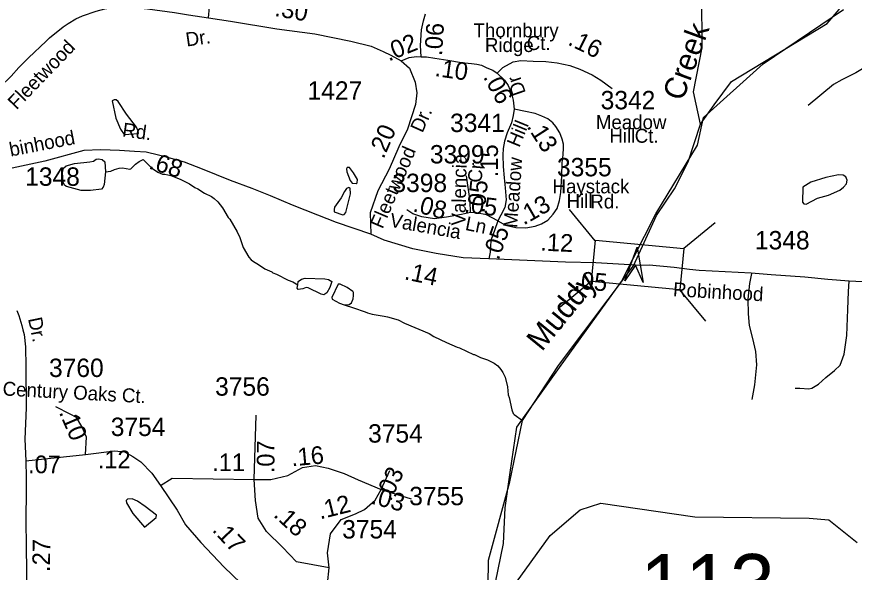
# Model space of a CAD drawing. Extents: x 1547597 to 1699558, y 810033 to 920809.
# Drawn here: x 1597107 to 1602802, y 862705 to 866479 of the extents above; entities that cross this region are included whole.
import ezdxf

# ---------------------------------------------------------------- set-up
doc = ezdxf.new("R2010")
doc.units = 0
for name, color, linetype in [('Exist Boundary Political City Limit New', 7, 'Continuous'), ('Exist Hydrographic Creek Single Shore', 7, 'Continuous'), ('Exist Hydrographic Creek Single Shore Label', 7, 'Continuous'), ('Exist Hydrographic Misc Water Feature', 7, 'Continuous'), ('Exist Road Non-System Type 51', 7, 'Continuous'), ('Exist Road Secondary Mileage Hundredths English Label', 7, 'Continuous'), ('Exist Road Secondary Structure Standard Bridge Attributed CELL', 7, 'Continuous'), ('Exist Road Secondary Structure Standard Bridge CELL', 7, 'Continuous'), ('Exist Road Secondary Structure Standard Bridge Number Label', 7, 'Continuous'), ('Exist Road Secondary Type 51 Attributed', 7, 'Continuous'), ('Exist Road Secondary Type 51 Label', 7, 'Continuous'), ('Exist Road Secondary Type 51 Number Label', 7, 'Continuous'), ('Map Preparation Boundary City Limit Buffer Line', 7, 'Continuous')]:
    doc.layers.add(name, color=color, linetype=linetype)

msp = doc.modelspace()

# ---------------------------------------------------------------- linework, layer by layer
at = {"layer": 'Exist Boundary Political City Limit New'}
msp.add_lwpolyline([(1596814.2, 856049.4), (1597979.4, 856031.8), (1597727.6, 856262.5), (1597570.5, 856677.1), (1597443.9, 856803.7), (1597444.2, 857011.6), (1597531.5, 857160), (1598242.8, 857936.9), (1598535.1, 858447.5), (1599815.1, 861361), (1600168.8, 862056.7), (1600263.8, 862320.6), (1600325.7, 862458.7), (1600416.7, 862899.3), (1600427.6, 863142), (1600461.1, 863382.2), (1600506.3, 863690), (1600797.6, 864096.3), (1601219.9, 864681.1), (1601451.8, 865139.6), (1601736.4, 865606.4), (1601777.5, 865795.2), (1602182.3, 866158.9), (1602728.1, 866528.3)], dxfattribs=at)
at = {"layer": 'Exist Hydrographic Creek Single Shore'}
for points in [[(1601757.5, 865749.5), (1601849, 865879.6), (1601967.7, 866038.6), (1602617.6, 866432.8), (1602698.5, 866529.3), (1602757.6, 866675.7), (1602782, 867111.8)], [(1600311.1, 862435.4), (1600315.7, 862786), (1600459.9, 863318.1), (1600547, 863735.5), (1600789.7, 864109.2), (1601301.3, 864786.4), (1601458.2, 865129.1), (1601578.5, 865310.7), (1601671.5, 865492.4), (1601757.5, 865749.5)], [(1600311.1, 862435.4), (1600475.2, 862595.7), (1600734.7, 862954.7), (1600937.7, 863128), (1601079.7, 863174.2), (1601719, 863081.8), (1602495.7, 863073.3), (1602628.9, 863061.4), (1602821.9, 862908)]]:
    msp.add_lwpolyline(points, dxfattribs=at)
at = {"layer": 'Exist Hydrographic Misc Water Feature'}
msp.add_line((1597705.9, 865492.4), (1597709.5, 865425), dxfattribs=at)
for points in [[(1601757.5, 865749.5), (1601708.7, 865968.3), (1601768.1, 866270.9), (1601765, 866625.9), (1601674.7, 866756.7), (1601422.3, 867051.2)], [(1597852, 865818.1), (1597795.5, 865903.1), (1597783.6, 865913.5), (1597769.9, 865913.7), (1597756.5, 865907), (1597781.2, 865790.2), (1597813, 865715.1), (1597836.1, 865679.3), (1597934.9, 865685.6), (1597932.8, 865701.7), (1597919.9, 865728.3), (1597852, 865818.1)], [(1597694.5, 865320.1), (1597682.4, 865307.1), (1597607.6, 865298.4), (1597543.9, 865297.9), (1597445.1, 865326.5), (1597434.4, 865332.5), (1597421.4, 865352.4), (1597418.1, 865421.1), (1597423.8, 865450.9), (1597443.1, 865466.8), (1597500.5, 865481.1), (1597603.2, 865492.4), (1597629.6, 865498.1), (1597645.8, 865510.5), (1597663.7, 865513.9), (1597686.9, 865509.4), (1597705.9, 865492.4)], [(1597709.5, 865425), (1597746.7, 865430.6), (1597770.9, 865442.3), (1597802.9, 865449.8), (1597826.9, 865451.5), (1597874.8, 865442.8), (1597882.8, 865446.7), (1597915.2, 865478.3), (1597939.5, 865495.9), (1597965.6, 865509.4), (1598022.9, 865452.8), (1598066.3, 865422.1), (1598098.2, 865409.7), (1598114.2, 865409.5), (1598154.1, 865401), (1598217.7, 865376.1), (1598281.2, 865343.2), (1598316.8, 865318.7), (1598338.7, 865310.4), (1598384.3, 865279.7), (1598431.9, 865257), (1598449.8, 865244.8), (1598473.4, 865220.5), (1598504.8, 865180), (1598543.9, 865115.6), (1598555.8, 865103.4), (1598606.5, 865018.7), (1598624, 864978.5), (1598647, 864910.2), (1598684.2, 864845.6), (1598701.9, 864827.5), (1598729.6, 864807.1), (1598737.6, 864804.9), (1598793, 864766.2), (1598840.7, 864745.4), (1598848.6, 864739.4), (1598872.5, 864731.1), (1598951.9, 864690), (1598983.7, 864677.5), (1599017.1, 864657.4)], [(1597709.5, 865425), (1597700, 865338.5), (1597694.5, 865320.1)], [(1599396.7, 865417.6), (1599368.9, 865454.8), (1599353.9, 865455.8), (1599349.9, 865446.8), (1599351.9, 865425.2), (1599373.8, 865366.6), (1599386.5, 865347.7), (1599414.8, 865345.7), (1599422.7, 865349.6), (1599423.4, 865372.4), (1599396.7, 865417.6)], [(1602626.8, 865267.3), (1602704.7, 865300.7), (1602729.8, 865320.2), (1602749.3, 865344.4), (1602753.5, 865369.2), (1602745.1, 865390.7), (1602727.6, 865402.5), (1602693.8, 865404.6), (1602609.6, 865386.7), (1602507.7, 865354.4), (1602452.5, 865320.3), (1602450.1, 865218.7), (1602459.4, 865207.4), (1602475.6, 865206.4), (1602551.5, 865245.8), (1602626.8, 865267.3)], [(1599344.6, 865148.4), (1599376.7, 865276.2), (1599374.4, 865314.5), (1599364.2, 865318.9), (1599349.5, 865312.3), (1599336, 865292.8), (1599313.9, 865249), (1599266.4, 865184.7), (1599264.2, 865168.6), (1599266.1, 865154.3), (1599323.2, 865132.1), (1599332.3, 865134.7), (1599344.6, 865148.4)], [(1599017.1, 864657.4), (1599020.3, 864679.3), (1599042.7, 864696.5), (1599067.8, 864701.8), (1599201.8, 864699.4), (1599226.3, 864694.9), (1599250, 864680.4), (1599235.7, 864638.8), (1599215.3, 864602.3), (1599195.1, 864590), (1599177.2, 864593.1), (1599087.5, 864637.2), (1599074.2, 864639.8), (1599051.6, 864631.3), (1599019.4, 864626.2), (1599013.6, 864634.6), (1599017.1, 864657.4)], [(1599333.4, 864522.5), (1599349.9, 864521.3), (1599367.9, 864524.1), (1599382.3, 864535.7), (1599393.7, 864561.4), (1599397.4, 864586), (1599396.3, 864605.5), (1599394.8, 864609.5), (1599392.4, 864612.2), (1599352.9, 864639.3), (1599305.6, 864662.7), (1599293, 864661.6), (1599250.3, 864570.9), (1599252.3, 864559.3), (1599300.9, 864533.9), (1599333.4, 864522.5)], [(1599333.4, 864522.5), (1599397.5, 864500.4), (1599476.7, 864474.7), (1599492.6, 864466.5), (1599524.4, 864458), (1599604.2, 864444.9), (1599628.1, 864440.5), (1599699.8, 864419.6), (1599743.5, 864397), (1599910.4, 864326.6), (1599942.2, 864306.2), (1600029.5, 864265), (1600101.1, 864234), (1600117, 864229.7), (1600212.3, 864184.4), (1600220.3, 864184.3), (1600260, 864163.8), (1600307.8, 864147.1), (1600353.4, 864126.5), (1600377.2, 864106.2), (1600398.8, 864081.9), (1600412.5, 864061.7), (1600428, 864029.5), (1600443.2, 863965.3), (1600448.4, 863909.2), (1600456.2, 863893.1), (1600473, 863808.9), (1600482.7, 863782.7), (1600488.6, 863776.7), (1600547, 863735.5)], [(1597979.2, 863151.5), (1597927.6, 863188), (1597891.8, 863203.4), (1597860.2, 863201.2), (1597851.8, 863193), (1597852.6, 863176.8), (1597896, 863105), (1597975.1, 863011.5), (1598054.9, 863077.8), (1598056, 863093.8), (1597979.2, 863151.5)]]:
    msp.add_lwpolyline(points, dxfattribs=at)
at = {"layer": 'Exist Road Non-System Type 51'}
for points in [[(1602944.7, 866176.9), (1602813.7, 866098.3), (1602716.4, 866049.6), (1602660.3, 866019.7), (1602489.2, 865875.4)], [(1602107.3, 863878.3), (1602125.1, 863978), (1602139.5, 864113.6), (1602133.3, 864203.8), (1602112.9, 864294), (1602090.5, 864382.3), (1602082.1, 864460.6), (1602079.9, 864560.5), (1602091.8, 864666.3), (1602104.9, 864735.7)], [(1602400.4, 863955), (1602432.4, 863956.4), (1602492.2, 863951.4), (1602514.2, 863954.9), (1602558.6, 863982), (1602609.5, 864027), (1602668.4, 864076), (1602706.9, 864111.3), (1602734.3, 864186.8), (1602750.6, 864314.3), (1602757.8, 864490.1), (1602763.8, 864613.1), (1602766.4, 864683.6)]]:
    msp.add_lwpolyline(points, dxfattribs=at)
at = {"layer": 'Exist Road Secondary Structure Standard Bridge Attributed CELL'}
msp.add_lwpolyline([(1601241.5, 864684.7), (1601326.8, 864913.2), (1601367.2, 864672.7), (1601315.2, 864791.8)], close=True, dxfattribs=at)
at = {"layer": 'Exist Road Secondary Structure Standard Bridge CELL'}
for p, q in [((1601041.2, 864956.8), (1600865.6, 865169.7)), ((1601856.3, 865079.7), (1601643.4, 864904.1)), ((1601014.9, 864682.1), (1600802, 864506.5)), ((1601792, 864410.1), (1601616.4, 864623))]:
    msp.add_line(p, q, dxfattribs=at)
msp.add_lwpolyline([(1601616.4, 864623), (1601014.8, 864680.8), (1601041.7, 864961.8), (1601643.4, 864904.1)], close=True, dxfattribs=at)
at = {"layer": 'Exist Road Secondary Type 51 Attributed'}
for p, q in [((1598722.1, 863336.1), (1598735.5, 863771.5)), ((1599585.3, 863266.7), (1599642.9, 863395.7)), ((1599585.3, 863266.7), (1599788.2, 863203.6))]:
    msp.add_line(p, q, dxfattribs=at)
for points in [[(1596916.7, 865930.2), (1596990.7, 866002.7), (1597068.9, 866076.3), (1597119.8, 866133.3), (1597185.9, 866198.9), (1597305.7, 866313.9), (1597329, 866335.5), (1597422, 866409.5), (1597456.8, 866434.1), (1597509.2, 866464.1), (1597553.2, 866485.4), (1597646.6, 866517.5), (1597706.1, 866532.8), (1597761.6, 866541.2), (1597794.2, 866544.2), (1597831.6, 866545.6), (1597885.4, 866543.6), (1597995.5, 866533.5), (1598178.7, 866508.3), (1598275.2, 866493.1), (1598410.4, 866470.9)], [(1598410.4, 866470.9), (1598416.6, 866544)], [(1599857, 866207.4), (1599852.5, 866283.8), (1599859.5, 866390.9), (1599873.4, 866451.4), (1599887.4, 866498)], [(1598410.4, 866470.9), (1598560.6, 866448.4), (1598875.2, 866396.7), (1599134.5, 866362.7), (1599378.4, 866313.3), (1599517.4, 866279.3), (1599597.6, 866242.3), (1599650.1, 866217.5), (1599721.1, 866180.5)], [(1599721.1, 866180.5), (1599775.8, 866202.7), (1599825.2, 866208.9), (1599857, 866207.4)], [(1599857, 866207.4), (1599893.1, 866205.8), (1599948.7, 866196.5), (1600038.2, 866184.2), (1600130.8, 866168.7), (1600198.7, 866162.5), (1600235.8, 866156.4), (1600266.7, 866150.2), (1600303.7, 866131.7), (1600343.8, 866116.2), (1600374.7, 866094.6)], [(1599721.1, 866180.5), (1599777.2, 866128.6), (1599815.5, 866034), (1599828.1, 865961.7), (1599818.7, 865883.9), (1599763.4, 865714.6), (1599704.8, 865594.1), (1599639.9, 865442.8), (1599562.3, 865296.8), (1599510.4, 865146.9), (1599514.3, 865001.9)], [(1600374.7, 866094.6), (1600411.8, 866134.7), (1600482.8, 866171.8), (1600535.2, 866181.1), (1600618.6, 866178), (1600705, 866174.9), (1600782.2, 866165.6), (1600868.7, 866147.1), (1600936.6, 866122.4), (1601020, 866085.3), (1601078.6, 866048.3), (1601155.8, 865992.6)], [(1600374.7, 866094.6), (1600424.1, 866048.3), (1600448.8, 866011.2), (1600470.4, 865958.7), (1600482.8, 865912.3), (1600488.9, 865850.5)], [(1600488.9, 865850.5), (1600482.8, 865807.3), (1600470.4, 865757.9), (1600442.6, 865689.9), (1600424.1, 865634.3), (1600414.8, 865584.9), (1600411.8, 865538.5), (1600414.8, 865461.3), (1600421, 865384.1), (1600427.2, 865316.1), (1600434.5, 865236.1), (1600425.2, 865183.6), (1600399.6, 865131.9), (1600378, 865091.8)], [(1600813.1, 865397.6), (1600816.2, 865486), (1600822.4, 865541.6), (1600825.5, 865588), (1600825.5, 865612.7), (1600816.2, 865646.7), (1600800.8, 865689.9), (1600773, 865733.2), (1600751.4, 865757.9), (1600717.4, 865785.7), (1600677.3, 865804.2), (1600631, 865822.7), (1600566.1, 865835.1), (1600488.9, 865850.5)], [(1599514.3, 865001.9), (1599282.1, 865081.9), (1599153.1, 865130.7), (1598981.6, 865200), (1598832.2, 865261.4), (1598707.9, 865311.8), (1598560, 865366.9), (1598369.6, 865442.5), (1598247.4, 865490.8), (1598142, 865520.7), (1598071.2, 865539.6), (1597986.2, 865558.5), (1597907.5, 865563.2), (1597805.2, 865571.1), (1597679.3, 865575.8), (1597563.1, 865569.4), (1597298.1, 865498.8), (1597074.7, 865451.4)], [(1600192.4, 865148.5), (1600189.8, 865226), (1600166, 865397.7)], [(1600378, 865091.8), (1600430.3, 865062.8), (1600501.3, 865047.4), (1600569.2, 865044.3), (1600631, 865056.6), (1600674.2, 865072.1), (1600717.4, 865096.8), (1600754.4, 865136.9), (1600782.2, 865177.1), (1600797.7, 865229.6), (1600806.9, 865285.2), (1600813.1, 865397.6)], [(1600192.4, 865148.5), (1600130.4, 865135.9), (1600030.2, 865117.2), (1599947, 865107), (1599861.7, 865120.5), (1599800.9, 865141), (1599760.1, 865166.5)], [(1600378, 865091.8), (1600300.2, 865132.5), (1600230.6, 865147.8), (1600192.4, 865148.5)], [(1600378, 865091.8), (1600356.3, 865027.1), (1600332.5, 864965.9), (1600328.2, 864929.3), (1600325.1, 864879.9), (1600317.9, 864835.1)], [(1600317.9, 864835.1), (1600143.2, 864840.4), (1599957.9, 864871.3), (1599800.5, 864902.2), (1599606, 864960.9), (1599514.3, 865001.9)], [(1601315.2, 864791.8), (1601043.7, 864807), (1600837.9, 864811.6), (1600317.9, 864835.1)], [(1602949.2, 864673.2), (1602766.4, 864683.6), (1602622.8, 864694.1), (1602466.1, 864709.7), (1602236.4, 864725.4), (1602101.6, 864735.9), (1601746.5, 864754.2), (1601682, 864762.4), (1601576.5, 864775.9), (1601407.5, 864790.8), (1601340.3, 864789.6), (1601315.2, 864791.8)], [(1597106.6, 864484.3), (1597120.7, 864448.2), (1597142.3, 864381.5), (1597148.9, 864352.4), (1597156.4, 864320.7), (1597165.6, 864236.8), (1597167.8, 864099.6), (1597170.9, 863821.7), (1597161.8, 863609.4), (1597168.3, 863462.9)], [(1597574.8, 863505.2), (1597580.3, 863623.1), (1597548.7, 863694.4), (1597513.9, 863755.2), (1597470.7, 863779.5), (1597372, 863828.9)], [(1597574.8, 863505.2), (1597770.9, 863530.7), (1597840.4, 863522), (1597895.6, 863491.4), (1597950.4, 863455.8), (1598024.4, 863379), (1598084.4, 863294.5)], [(1597168.3, 863462.9), (1597574.8, 863505.2)], [(1597168.3, 863462.9), (1597170.5, 863347.7), (1597170, 863267.5), (1597169.1, 863051.3), (1597170, 862884.1), (1597173.1, 862709.9), (1597173.5, 862602.2), (1597174, 862526.9), (1597169.6, 862375.8), (1597161.4, 862233.9), (1597141.8, 862065.7)], [(1598722.1, 863336.1), (1598834.2, 863335.3), (1598949.4, 863362.7), (1599050.8, 863417.6), (1599137.7, 863429.8), (1599224.5, 863412.5), (1599333.1, 863376.5), (1599429.1, 863332.6), (1599585.3, 863266.7)], [(1598084.4, 863294.5), (1598162.9, 863344.3), (1598722.1, 863336.1)], [(1598084.4, 863294.5), (1598196.8, 863127.2), (1598254.4, 863027.9), (1598358.7, 862906.3), (1598517.5, 862740.4), (1598627.2, 862633.4)], [(1599232, 862735.3), (1599009.9, 862776.5), (1598914, 862875.3), (1598804.4, 862982.2), (1598748.5, 863071.9), (1598731.1, 863193.5), (1598722.1, 863336.1)], [(1599232, 862735.3), (1599221, 862836.8), (1599240.2, 862965.8), (1599313.2, 863062.9), (1599410.2, 863102.9), (1599470.5, 863130.4), (1599544.2, 863195.4), (1599585.3, 863266.7)], [(1599004.5, 862389.7), (1599138.8, 862450), (1599177.2, 862493.9), (1599207.3, 862548.8), (1599221, 862625.6), (1599232, 862735.3)]]:
    msp.add_lwpolyline(points, dxfattribs=at)
at = {"layer": 'Map Preparation Boundary City Limit Buffer Line'}
msp.add_lwpolyline([(1596814.2, 856049.4), (1597979.4, 856031.8), (1597727.6, 856262.5), (1597570.5, 856677.1), (1597443.9, 856803.7), (1597444.2, 857011.6), (1597531.5, 857160), (1598242.8, 857936.9), (1598535.1, 858447.5), (1599815.1, 861361), (1600168.8, 862056.7), (1600263.8, 862320.6), (1600325.7, 862458.7), (1600416.7, 862899.3), (1600427.6, 863142), (1600461.1, 863382.2), (1600506.3, 863690), (1600797.6, 864096.3), (1601219.9, 864681.1), (1601451.8, 865139.6), (1601736.4, 865606.4), (1601777.5, 865795.2), (1602182.3, 866158.9), (1602728.1, 866528.3)], dxfattribs=at)

# ---------------------------------------------------------------- texts
at = {"layer": 'Exist Hydrographic Creek Single Shore Label'}
for s, rotation, p in [('Creek', 69.7954, (1601635.1, 865899.4)), ('Muddy', 50.8326, (1600677.4, 864199.5))]:
    msp.add_text(s, height=150, rotation=rotation, dxfattribs=at).set_placement(p)
at = {"layer": 'Exist Road Secondary Mileage Hundredths English Label'}
for s, rotation, p in [('.30', 350.0799, (1598855.8, 866485.1)), ('.06', 86.2718, (1599998.3, 866211.1)), ('.02', 22.1474, (1599636.3, 866174.5)), ('.16', 333.5222, (1600848.5, 866292.1)), ('.10', 351.7376, (1599945.2, 866076.8)), ('.06', 298.1651, (1600276.2, 866070)), ('.20', 66.6816, (1599601.1, 865508.4)), ('.13', 302.7202, (1600571.6, 865733.6)), ('.15', 89.8799, (1600378.7, 865388.6)), ('.68', 342.5516, (1597998.1, 865449.2)), ('.05', 83.6766, (1600287.2, 865141.5)), ('.08', 345.1291, (1599795.1, 865158.3)), ('.05', 352.9836, (1600145.5, 865151.1)), ('.13', 29.7605, (1600554.2, 865060.2)), ('.05', 70.5156, (1600383.5, 864820.3)), ('.12', 357.4187, (1600665.4, 864890.3)), ('.14', 348.0749, (1599737.2, 864696.1)), ('.05', 354.9334, (1600894.7, 864632.6)), ('.10', 293.3325, (1597392.1, 863791.5)), ('.07', 90, (1598859.4, 863377.6)), ('.16', 5.2056, (1598977.4, 863424.2)), ('.03', 65.2767, (1599649.5, 863182)), ('.03', 345.3855, (1599510.3, 863171.8)), ('.12', 14.0304, (1599169.8, 863063.4)), ('.18', 317.7391, (1598847.1, 863087.5)), ('.17', 313.6804, (1598430.5, 862987.7)), ('.27', 88.9804, (1597331.6, 862705.9))]:
    msp.add_text(s, height=120, rotation=rotation, dxfattribs=at).set_placement(p)
for s, p in [('.12', (1597657.7, 863411.4)), ('.07', (1597183.8, 863377.6)), ('.11', (1598435.8, 863391.7))]:
    msp.add_text(s, height=120, dxfattribs=at).set_placement(p)
at = {"layer": 'Exist Road Secondary Structure Standard Bridge Number Label'}
msp.add_text('113', height=410.1, dxfattribs=at).set_placement((1601347.2, 862418.5))
at = {"layer": 'Exist Road Secondary Type 51 Label'}
for s, p in [('Thornbury', (1600212.8, 866339.3)), ('Ridge', (1600290.3, 866239.3)), ('Ct.', (1600575, 866253)), ('Meadow', (1601044.7, 865715.4)), ('Hill', (1601136.7, 865622.8)), ('Ct.', (1601309.1, 865622.8)), ('Haystack', (1600750.2, 865279.1)), ('Hill', (1600845.6, 865179.1)), ('Rd.', (1601007, 865176.3))]:
    msp.add_text(s, height=95, dxfattribs=at).set_placement(p)
for s, rotation, p in [('Dr.', 8.0255, (1598262.3, 866276.2)), ('Fleetwood', 46.0519, (1597104.4, 865843.1)), ('Dr', 109.1253, (1600570.1, 865962.5)), ('Dr.', 65.7988, (1599865.2, 865685.4)), ('Rd.', 352.1669, (1597821, 865666.3)), ('Hill', 67.7633, (1600523.8, 865586)), ('Robinhood', 10.9841, (1596906.2, 865497.7)), ('Fleetwood', 66.9194, (1599594.2, 865033.1)), ('Valencia', 88.8989, (1600157.8, 865059.5)), ('Meadow', 85.7662, (1600509.7, 865042.1)), ('Cr', 84.9236, (1600267.3, 865348.5)), ('Valencia', 349.9418, (1599638.1, 865053)), ('Ln', 348.6805, (1600151.6, 865031.3)), ('Robinhood', 356.7844, (1601567.8, 864580.1)), ('Dr.', 281.8029, (1597182.9, 864427.4)), ('Century Oaks Ct.', 356.8925, (1597008.8, 863906.1))]:
    msp.add_text(s, height=95, rotation=rotation, dxfattribs=at).set_placement(p)
at = {"layer": 'Exist Road Secondary Type 51 Number Label'}
for s, p in [('1427', (1599084.3, 865915.2)), ('3342', (1601077.3, 865850.1)), ('3341', (1600053.5, 865695.7)), ('3399', (1599916.4, 865482.2)), ('3355', (1600780.4, 865394.9)), ('1348', (1597163.9, 865330.6)), ('3398', (1599661.2, 865287.8)), ('1348', (1602126.6, 864898.3)), ('3760', (1597326, 864031.4)), ('3756', (1598455.5, 863904.5)), ('3754', (1597745.9, 863630.5)), ('3754', (1599496, 863585.6)), ('3755', (1599775.8, 863160.2)), ('3754', (1599319.7, 862934.4))]:
    msp.add_text(s, height=125, dxfattribs=at).set_placement(p)

doc.saveas('drawing.dxf')
